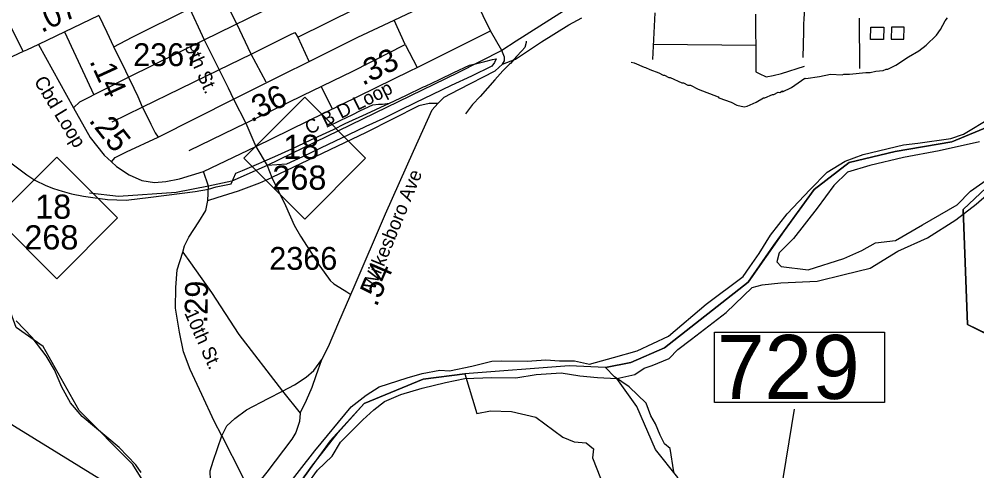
# Model space of a CAD drawing. Extents: x 1248224 to 1454986, y 825081 to 985870.
# Drawn here: x 1365233 to 1370470, y 881774 to 884244 of the extents above; entities that cross this region are included whole.
import ezdxf

# ---------------------------------------------------------------- set-up
doc = ezdxf.new("R2010")
doc.units = 0
for name, color, linetype in [('Exist Boundary Political City Limit New', 7, 'Continuous'), ('Exist Hydrographic Creek Single Shore', 7, 'Continuous'), ('Exist Hydrographic Island Shore', 7, 'Continuous'), ('Exist Hydrographic Misc Water Feature', 7, 'Continuous'), ('Exist Hydrographic River Shore', 7, 'Continuous'), ('Exist Railroad Mainline', 7, 'Continuous'), ('Exist Railroad Siding', 7, 'Continuous'), ('Exist Road Non-System Type 51', 7, 'Continuous'), ('Exist Road Non-System Type 51 Label', 7, 'Continuous'), ('Exist Road Primary NC Attributed', 7, 'Continuous'), ('Exist Road Primary NC Label', 7, 'Continuous'), ('Exist Road Primary NC Mileage Hundredths English Label', 7, 'Continuous'), ('Exist Road Primary NC Shield CELL', 7, 'Continuous'), ('Exist Road Primary NC Shield Number Label', 7, 'Continuous'), ('Exist Road Primary NC Structure Standard Bridge Number Label', 7, 'Continuous'), ('Exist Road Primary US Attributed', 7, 'Continuous'), ('Exist Road Primary US Mileage Hundredths English Label', 7, 'Continuous'), ('Exist Road Secondary Mileage Hundredths English Label', 7, 'Continuous'), ('Exist Road Secondary Structure Standard Bridge Number Label', 7, 'Continuous'), ('Exist Road Secondary Type 51 Attributed', 7, 'Continuous'), ('Exist Road Secondary Type 51 Label', 7, 'Continuous'), ('Exist Road Secondary Type 51 Number Label', 7, 'Continuous'), ('Map Preparation Boundary City Limit Buffer Line', 7, 'Continuous')]:
    doc.layers.add(name, color=color, linetype=linetype)

msp = doc.modelspace()

# ---------------------------------------------------------------- linework, layer by layer
at = {"layer": 'Exist Boundary Political City Limit New'}
for points in [[(1366075.4, 881455.7), (1365854.4, 881809), (1365561.2, 882103.4), (1365363.6, 882453.4), (1365216.2, 882557.8), (1365097.9, 882878.9), (1365031.6, 883088.4), (1364929.4, 883301.3), (1364815.1, 883388.3), (1364551.2, 883503.7), (1364397.7, 883590.8), (1364185, 883810.6), (1364038.3, 883766.2), (1364097.6, 883351.6), (1363777.9, 883331.2), (1363470.8, 883281.7), (1363150.7, 883237.4), (1362980, 883154.5), (1363254.9, 882691.1), (1364252.2, 881003.1)], [(1370556.9, 883665.3), (1370332.7, 883573.1), (1370022.7, 883520.9), (1369770.9, 883459.4), (1369580.6, 883312), (1369416, 883087.1), (1369219.1, 882805.7), (1368761.6, 882446.3), (1368577.2, 882366.9), (1368439, 882340), (1368240.5, 882348.9), (1367669.7, 882304.8), (1367442.1, 882276.4), (1367119.1, 882142.5), (1366934.2, 881938.3)], [(1368812.3, 881769.1), (1368792.6, 881896.6), (1368762.3, 881922.4), (1368737.9, 881969.2), (1368713.1, 882032.2), (1368686.5, 882075.7), (1368662.2, 882144), (1368568.2, 882233.5), (1368487.8, 882288.9), (1368439, 882340), (1368577.2, 882366.9), (1368761.6, 882446.3), (1369219.1, 882805.7), (1369360.5, 883008.9), (1369580.6, 883312), (1369770.9, 883459.4), (1370022.7, 883520.9), (1370332.7, 883573.1), (1370556.9, 883665.3)], [(1371342.8, 882128.6), (1370419, 882575.1), (1370394.7, 883202.3), (1370521.4, 883321.4)], [(1370521.4, 883321.4), (1370394.7, 883202.3), (1370419, 882575.1), (1371354.2, 882103.7)], [(1361867.7, 880238.2), (1362283.5, 880215.3), (1362324.2, 880324.7), (1362550.4, 880343), (1363116.3, 880487.6), (1364193.6, 880484.1), (1364411.8, 880694), (1364496.7, 880745.6), (1364460.3, 880924.7), (1364563.5, 880918.6), (1364808.3, 880985.5), (1365359.9, 881130.1), (1365572.2, 881157.4), (1365823.9, 881139.2), (1366057.5, 881169.6), (1366292.5, 881219.4), (1366547.4, 881400.7), (1366832.9, 881800), (1366977.1, 881984.8), (1367119.1, 882142.5), (1367442.1, 882276.4), (1367669.7, 882304.8)], [(1367669.7, 882304.8), (1367734.9, 882088.5), (1367811.2, 882101.8), (1367925.7, 882098), (1368058.7, 882068.1), (1368205.6, 881959.3), (1368268.6, 881932.6), (1368333.4, 881926.9), (1368373.5, 881894.4), (1368367.8, 881844.8), (1368518.5, 881461)], [(1366934.2, 881938.3), (1366832.9, 881800), (1366547.4, 881400.7)]]:
    msp.add_lwpolyline(points, dxfattribs=at)
at = {"layer": 'Exist Hydrographic Creek Single Shore'}
msp.add_lwpolyline([(1369100.5, 880556.9), (1369191.8, 880651), (1369199.1, 880697.6), (1369212.4, 880750.9), (1369202.1, 880831.4), (1369144.4, 881005.8), (1369114.9, 881111.6), (1368951.4, 881360.9), (1368871.4, 881520), (1368835.4, 881737.5), (1368713.4, 881891), (1368610.4, 882126.2), (1368500.8, 882279)], dxfattribs=at)
at = {"layer": 'Exist Hydrographic Island Shore'}
msp.add_lwpolyline([(1370484.4, 883572.6), (1370263.9, 883523.6), (1370067.9, 883486.8), (1369884.2, 883443.9), (1369761.7, 883407.1), (1369688.2, 883333.6), (1369596.3, 883211), (1369467.7, 883045.5), (1369388.1, 882965.8), (1369375.9, 882916.8), (1369400.4, 882892.3), (1369547.3, 882873.9), (1369743.3, 882935.2), (1369841.3, 882978.1), (1369914.8, 883021), (1370025, 883033.3), (1370172, 883119.1), (1370361.9, 883229.4), (1370435.4, 883302.9), (1370582.4, 883407.1)], dxfattribs=at)
at = {"layer": 'Exist Hydrographic Misc Water Feature'}
for points in [[(1368579.4, 884008.2), (1368595.4, 884005.7), (1368650.7, 883980.5), (1368658.7, 883980.3), (1368682.5, 883967.8), (1368730.1, 883950.7), (1368753.9, 883938.2), (1368761.9, 883938), (1368785.5, 883925.5), (1368793.5, 883925.3), (1368856.9, 883895.8), (1368864.9, 883895.6), (1368888.6, 883883.1), (1368904.6, 883882.7), (1368945.2, 883861.1), (1369055.2, 883819.2), (1369058.7, 883814.1), (1369126.5, 883789.6), (1369158.1, 883772.9), (1369198, 883764), (1369214.1, 883767.7), (1369262.6, 883790.5), (1369303.1, 883813.6), (1369311.1, 883813.4), (1369351.5, 883832.5), (1369359.5, 883832.3), (1369383.8, 883843.7), (1369391.8, 883843.5), (1369407.9, 883851.2), (1369407.9, 883847.2), (1369456.4, 883870.1), (1369529.5, 883920.4), (1369533.8, 883918.7), (1369609.6, 883930.6), (1369669.9, 883943.2), (1369733.9, 883939.7), (1369742, 883943.6), (1369774, 883942.8), (1369862.2, 883952.8), (1369886.2, 883952.2), (1369918.3, 883959.5), (1369958.4, 883962.6), (1369974.6, 883970.3), (1369982.6, 883970.1), (1370027.1, 883993), (1370095.7, 884038.1), (1370152.8, 884070.1), (1370193.5, 884101.2), (1370248.7, 884155.9), (1370271.4, 884187.4), (1370296.5, 884234.9), (1370308.9, 884250.6)], [(1369889.7, 884199.8), (1369961.3, 884199.8), (1369958.7, 884133.2), (1369887.8, 884132.7), (1369889.7, 884199.8)], [(1370002.8, 884200.3), (1370000.5, 884133.9), (1370070.2, 884134.5), (1370072.8, 884199.7), (1370002.8, 884200.3)]]:
    msp.add_lwpolyline(points, dxfattribs=at)
at = {"layer": 'Exist Hydrographic River Shore'}
for points in [[(1366598.1, 881561.6), (1366849.2, 881884.4), (1367049, 882124.9), (1367130.7, 882188.2), (1367202.1, 882233.2), (1367355.3, 882282.2), (1367436.4, 882306.1), (1367532.4, 882324.4), (1367585.4, 882320.4), (1367707.9, 882346.9), (1367818.2, 882373.5), (1367869.2, 882375.5), (1368010.1, 882373.5), (1368112.1, 882381.6), (1368187.7, 882375.5), (1368269.3, 882375.5), (1368352.2, 882357), (1368482.8, 882393.8), (1368611.5, 882430.6), (1368782.9, 882510.2), (1368989.1, 882685.9), (1369191.2, 882837.1), (1369229.2, 882889), (1369280.2, 882962.6), (1369341.5, 883062.7), (1369433.3, 883179.1), (1369557.8, 883311.9), (1369651.8, 883407.9), (1369749.7, 883467.2), (1369849.1, 883503.1), (1370069.6, 883556.3), (1370147.1, 883566.5), (1370326.8, 883591), (1370396.2, 883615.5), (1370547.3, 883705.4)], [(1368500.8, 882279), (1368598.7, 882301.5), (1368649.8, 882336.2), (1368694.7, 882350.5), (1368786.6, 882389.3), (1368835.5, 882438.3), (1368909, 882493.5), (1369098.9, 882640.6), (1369241.8, 882777.5), (1369296.1, 882791.2), (1369398.2, 882801.4), (1369596.2, 882811.6), (1369745.2, 882848.4), (1369886.1, 882883.1), (1370037.2, 882975), (1370200.5, 883048.6), (1370354.4, 883145.9), (1370466.7, 883231.7), (1370593.3, 883344)], [(1365901, 881765.7), (1365870.5, 881808.1), (1365778.9, 881901.5), (1365577.4, 882072), (1365512.9, 882146.7), (1365467.1, 882231.6), (1365426.4, 882326.7), (1365380.6, 882403), (1365304.3, 882503.2), (1365216.5, 882594.1)], [(1366812, 881704.6), (1366865, 881778.2), (1366944.7, 881853.7), (1366989.6, 881931.4), (1367111.5, 882052.6), (1367172.7, 882107.7), (1367229.9, 882152.7), (1367319.7, 882191.5), (1367436.1, 882226.2), (1367564.7, 882256.9), (1367670.8, 882279.3), (1367817.8, 882285.5), (1367948.5, 882283.4), (1368060.8, 882301.8), (1368197.5, 882310), (1368299.6, 882293.6), (1368394.6, 882285.1), (1368500.8, 882279)]]:
    msp.add_lwpolyline(points, dxfattribs=at)
at = {"layer": 'Exist Railroad Mainline'}
for points in [[(1368264.6, 884322.5), (1367951.4, 884123.8), (1367872, 884073)], [(1367872, 884073), (1367631.5, 883949.4), (1366589.5, 883442.8)], [(1366589.5, 883442.8), (1366395.4, 883358.9), (1366267.5, 883330.2)], [(1366267.5, 883330.2), (1366091.9, 883295.4), (1365776.4, 883273.3), (1365617.6, 883293.2)]]:
    msp.add_lwpolyline(points, dxfattribs=at)
at = {"layer": 'Exist Railroad Siding'}
for points in [[(1369526.8, 884315.8), (1369523.2, 884239.8), (1369522.8, 884221.9), (1369522, 884175.8), (1369519.1, 884033.8)], [(1368006, 884124.2), (1368005.8, 884116.2), (1367997.2, 884088.4), (1367980.9, 884070.7), (1367952.2, 884039.2), (1367919.5, 884001.9), (1367914.4, 883996.8)], [(1367820.8, 884022.5), (1367841.9, 884027.4), (1367831.5, 884007.6), (1367817.1, 883985.9), (1367705.9, 883932.1), (1367594.8, 883880.3), (1367493.8, 883832.3), (1367398.8, 883786.2), (1367311.9, 883743.9), (1367221, 883699.7), (1367128.1, 883657.5), (1367033.1, 883611.4), (1366883.6, 883540.4), (1366782.5, 883490.4), (1366695.6, 883450.1), (1366589.5, 883442.8)], [(1367258.7, 883785), (1367347.6, 883827.2), (1367444.6, 883873.3), (1367455.1, 883878.2), (1367531.4, 883913.6), (1367610.3, 883952), (1367695.1, 883992.4), (1367735.3, 884001.6), (1367779.6, 884012.7), (1367820.8, 884022.5)], [(1367914.4, 883996.8), (1367878.6, 883960.7), (1367864, 883944.8)], [(1367864, 883944.8), (1367833.6, 883911.5), (1367794.7, 883866.3), (1367753.7, 883821.1), (1367712.8, 883777.9), (1367673.8, 883726.6)], [(1364938.3, 883835.6), (1364974.7, 883754.9), (1365024.8, 883661.8), (1365065.4, 883590.9), (1365100.5, 883544.2), (1365165.2, 883474.9), (1365275.6, 883392.6), (1365319, 883363.7), (1365378.5, 883334.5), (1365420.2, 883317.6), (1365467.9, 883302.7), (1365519.7, 883289.6), (1365585.4, 883276.3), (1365636.4, 883269.1), (1365715.7, 883258.2), (1365818.9, 883255), (1365953.7, 883269.9), (1366195.7, 883301.8), (1366267.8, 883314.6)], [(1366267.8, 883314.6), (1366310, 883326.6), (1366391.5, 883344), (1366418.5, 883401.6), (1366454.8, 883416.9), (1366543.6, 883455.2), (1366576.3, 883469.6), (1366630.5, 883493.4), (1366723.4, 883535.6), (1366828.4, 883583.5), (1366951.6, 883641.1), (1367016.3, 883673.8), (1367131.4, 883725.5), (1367184, 883750.5), (1367258.7, 883785)], [(1366917.9, 883655.8), (1366992.7, 883692.3), (1367053.3, 883721.1), (1367099.8, 883744.2), (1367166.4, 883774.8), (1367198.5, 883778.2), (1367220.6, 883779.8), (1367258.7, 883785)]]:
    msp.add_lwpolyline(points, dxfattribs=at)
at = {"layer": 'Exist Road Non-System Type 51'}
for p, q in [((1366756.2, 884144.8), (1367077.1, 884304.3)), ((1368708.3, 884278.4), (1368695.3, 884024)), ((1369826.2, 884248.8), (1369827.3, 883973.8)), ((1365480.8, 884173.9), (1365641.1, 883830.8)), ((1368700, 884106.1), (1369262.9, 884100.9)), ((1366946.4, 883753.1), (1366885.2, 883875.6))]:
    msp.add_line(p, q, dxfattribs=at)
for points in [[(1366584.2, 883899.3), (1366500.8, 884053), (1366423.9, 884218.5), (1366340.4, 884382.2), (1366258.6, 884553.9)], [(1365750.2, 884092), (1365850.9, 884144.9), (1366166.4, 884301.9), (1366340.4, 884382.2), (1366517.8, 884470.9), (1366582.3, 884499.3)], [(1366077.3, 884471.1), (1366155.5, 884323.7), (1366244.2, 884130.9)], [(1366244.2, 884130.9), (1366646.8, 884327.5)], [(1369259.1, 884270.7), (1369261.6, 883997.1), (1369261.6, 883956.2), (1369279.5, 883946), (1369317.8, 883928.1), (1369356.1, 883935.8), (1369402.1, 883946), (1369527.3, 883986.9)], [(1365174.5, 884225), (1365255.1, 884067.1)], [(1367344.6, 884104.9), (1367284.1, 884238.7)], [(1367876, 883996.8), (1367947, 884025.3), (1368090, 884119.9), (1368238.2, 884211.9), (1368309.7, 884250.3)], [(1365741.8, 883682.6), (1365905.5, 883762.8), (1366325.1, 883967.6), (1366500.8, 884053), (1366712.3, 884158.8), (1366740.9, 884170.4), (1366756.2, 884144.8), (1366817.6, 884013.4)], [(1365831.5, 883925.8), (1366244.2, 884130.9)], [(1366244.2, 884130.9), (1366375.2, 883868.6), (1366404.2, 883806.4)], [(1366473.1, 883675.3), (1366781.4, 883827), (1367057.8, 883959.5), (1367344.6, 884104.9)], [(1367344.6, 884104.9), (1367410.1, 883979.6)], [(1365529.5, 883758.6), (1365564.9, 883791.6), (1365831.5, 883925.8)], [(1366404.2, 883806.4), (1366473.1, 883675.3)], [(1367523.1, 883782.6), (1367474.9, 883782.3), (1367418.7, 883769.5), (1367130, 883623.8), (1366615.3, 883378.7)], [(1366473.1, 883675.3), (1366160.4, 883523.7)], [(1366473.1, 883675.3), (1366526.8, 883548.2)], [(1365738.2, 883463.1), (1365758.6, 883486.9), (1365820.8, 883519.3), (1365992.2, 883598.8)], [(1366526.8, 883548.2), (1366589.5, 883442.8)], [(1366589.5, 883442.8), (1366615.3, 883378.7)], [(1366264.5, 883253.1), (1366315.6, 883269.3), (1366433.1, 883305.1), (1366548.1, 883348.5), (1366615.3, 883378.7)], [(1366615.3, 883378.7), (1366689.6, 883224.1), (1366735.9, 883118), (1366771.7, 883056.7), (1366877.7, 882893.9), (1366934.4, 882814.7), (1366953.8, 882796.7), (1366986.7, 882775.8), (1367025.5, 882753.4), (1367046.4, 882738.4)], [(1366127.8, 882970.5), (1366169.1, 882911.9), (1366285.4, 882749), (1366435, 882519.5), (1366673.2, 882210.7)], [(1366769.6, 882089.9), (1366803.9, 882160.8), (1366834.9, 882231.8), (1366857.1, 882296.1), (1366888.4, 882383.4)], [(1366673.2, 882210.7), (1366769.6, 882089.9)], [(1366769.6, 882089.9), (1366765.1, 882043.3), (1366745.2, 881983.4), (1366724.2, 881947.6), (1366587.9, 881768), (1366502.6, 881663.8)], [(1366341.8, 881965.8), (1366451.7, 881746.8), (1366509.3, 881623.7), (1366656.5, 881318.5), (1366718.5, 881187.6), (1366819.2, 880978.6), (1366854.6, 880911.8)]]:
    msp.add_lwpolyline(points, dxfattribs=at)
at = {"layer": 'Exist Road Primary NC Attributed'}
for points in [[(1367809.9, 884179.5), (1367687.5, 884431.2)], [(1366241.5, 883410.5), (1366526.8, 883548.2), (1367371.8, 883961), (1367410.1, 883979.6), (1367809.9, 884179.5)], [(1365338.1, 884104.4), (1365529.5, 883758.6), (1365620.6, 883596.6), (1365697.4, 883499.3), (1365738.2, 883463.1), (1365765.3, 883438.6), (1365833.7, 883392.2), (1365903.2, 883361.3), (1365973.7, 883350.3), (1366034.4, 883356.9), (1366109.4, 883370.1), (1366241.5, 883410.5)], [(1366267.5, 883330.2), (1366241.5, 883410.5)], [(1366341.8, 881965.8), (1366300, 882046.7), (1366231.6, 882192.4), (1366167.6, 882329.3), (1366132.3, 882424.2), (1366110.3, 882532.4), (1366088.1, 882663.6), (1366090.3, 882776.2), (1366096.9, 882873.3), (1366127.8, 882970.5), (1366136.6, 883003.6), (1366160.8, 883052.2), (1366216, 883136.1), (1366253.5, 883197.9), (1366264.5, 883253.1), (1366267.5, 883330.2)], [(1366436.3, 881294.3), (1366308.6, 881556.1), (1366282.1, 881642.2), (1366279.9, 881723.9), (1366277.7, 881774.7), (1366293.2, 881827.6), (1366341.8, 881965.8)]]:
    msp.add_lwpolyline(points, dxfattribs=at)
at = {"layer": 'Exist Road Primary NC Shield CELL'}
for points in [[(1366461.2, 883483.4), (1366794.2, 883816.4), (1367127.2, 883483.4), (1366794.2, 883150.4)], [(1365105.1, 883156.9), (1365438.1, 883489.9), (1365771.1, 883156.9), (1365438.1, 882823.9)]]:
    msp.add_lwpolyline(points, close=True, dxfattribs=at)
at = {"layer": 'Exist Road Primary NC Structure Standard Bridge Number Label'}
msp.add_lwpolyline([(1366153.6, 881433.8), (1364962.7, 882166.7), (1364156.5, 882771.3)], dxfattribs=at)
at = {"layer": 'Exist Road Primary US Attributed'}
for points in [[(1365669.4, 884264.4), (1365338.1, 884104.4)], [(1365338.1, 884104.4), (1365272.8, 884074.3), (1365255.1, 884067.1), (1365105, 883998.3), (1364956.7, 883957.7), (1364835.9, 883925.2)]]:
    msp.add_lwpolyline(points, dxfattribs=at)
at = {"layer": 'Exist Road Secondary Structure Standard Bridge Number Label'}
msp.add_line((1369253.8, 880778.9), (1369472.9, 882111.5), dxfattribs=at)
msp.add_lwpolyline([(1369035.8, 882531.7), (1369964.8, 882531.7), (1369964.8, 882147.6), (1369035.8, 882147.6)], close=True, dxfattribs=at)
at = {"layer": 'Exist Road Secondary Type 51 Attributed'}
for points in [[(1365992.2, 883598.8), (1366404.2, 883806.4), (1367085.7, 884144.8), (1367284.1, 884238.7), (1367687.5, 884431.2)], [(1365669.4, 884264.4), (1365711.5, 884172.3), (1365747.9, 884093.5), (1365776.8, 884036.9), (1365798, 883996.5), (1365815.3, 883962.1), (1365831.5, 883925.8), (1365859.5, 883867.2), (1365882.5, 883820.7), (1365905.4, 883764.2), (1365934.3, 883707.6), (1365953.6, 883669.1), (1365976.6, 883622.7), (1365992.2, 883598.8)], [(1367872, 884073), (1367809.9, 884179.5)], [(1366341.8, 881965.8), (1366367.8, 882021.3), (1366411.9, 882061.1), (1366475.9, 882107.4), (1366595, 882169.2), (1366673.2, 882210.7), (1366738.4, 882244.3), (1366802.4, 882286.2), (1366844.3, 882323.8), (1366888.4, 882383.4), (1366923.7, 882454), (1366981.1, 882586.5), (1367064.9, 882780.8), (1367236.5, 883179), (1367388.8, 883521.2), (1367492.2, 883747.3), (1367523.1, 883782.6), (1367556.2, 883818), (1367637.8, 883859.9), (1367836.3, 883961.5), (1367876, 883996.8), (1367886, 884016.1), (1367887.1, 884036.5), (1367872, 884073)]]:
    msp.add_lwpolyline(points, dxfattribs=at)
at = {"layer": 'Map Preparation Boundary City Limit Buffer Line'}
for points in [[(1366075.4, 881455.7), (1365854.4, 881809), (1365561.2, 882103.4), (1365363.6, 882453.4), (1365216.2, 882557.8), (1365097.9, 882878.9), (1365031.6, 883088.4), (1364929.4, 883301.3), (1364815.1, 883388.3), (1364551.2, 883503.7), (1364397.7, 883590.8), (1364185, 883810.6), (1364038.3, 883766.2), (1364097.6, 883351.6), (1363777.9, 883331.2), (1363470.8, 883281.7), (1363150.7, 883237.4), (1362980, 883154.5), (1363254.9, 882691.1), (1364252.2, 881003.1)], [(1370556.9, 883665.3), (1370332.7, 883573.1), (1370022.7, 883520.9), (1369770.9, 883459.4), (1369580.6, 883312), (1369416, 883087.1), (1369219.1, 882805.7), (1368761.6, 882446.3), (1368577.2, 882366.9), (1368439, 882340), (1368240.5, 882348.9), (1367669.7, 882304.8), (1367442.1, 882276.4), (1367119.1, 882142.5), (1366934.2, 881938.3)], [(1368812.3, 881769.1), (1368792.6, 881896.6), (1368762.3, 881922.4), (1368737.9, 881969.2), (1368713.1, 882032.2), (1368686.5, 882075.7), (1368662.2, 882144), (1368568.2, 882233.5), (1368487.8, 882288.9), (1368439, 882340), (1368577.2, 882366.9), (1368761.6, 882446.3), (1369219.1, 882805.7), (1369360.5, 883008.9), (1369580.6, 883312), (1369770.9, 883459.4), (1370022.7, 883520.9), (1370332.7, 883573.1), (1370556.9, 883665.3)], [(1371342.8, 882128.6), (1370419, 882575.1), (1370394.7, 883202.3), (1370521.4, 883321.4)], [(1370521.4, 883321.4), (1370394.7, 883202.3), (1370419, 882575.1), (1371354.2, 882103.7)], [(1361867.7, 880238.2), (1362283.5, 880215.3), (1362324.2, 880324.7), (1362550.4, 880343), (1363116.3, 880487.6), (1364193.6, 880484.1), (1364411.8, 880694), (1364496.7, 880745.6), (1364460.3, 880924.7), (1364563.5, 880918.6), (1364808.3, 880985.5), (1365359.9, 881130.1), (1365572.2, 881157.4), (1365823.9, 881139.2), (1366057.5, 881169.6), (1366292.5, 881219.4), (1366547.4, 881400.7), (1366832.9, 881800), (1366977.1, 881984.8), (1367119.1, 882142.5), (1367442.1, 882276.4), (1367669.7, 882304.8)], [(1367669.7, 882304.8), (1367734.9, 882088.5), (1367811.2, 882101.8), (1367925.7, 882098), (1368058.7, 882068.1), (1368205.6, 881959.3), (1368268.6, 881932.6), (1368333.4, 881926.9), (1368373.5, 881894.4), (1368367.8, 881844.8), (1368518.5, 881461)], [(1366934.2, 881938.3), (1366832.9, 881800), (1366547.4, 881400.7)]]:
    msp.add_lwpolyline(points, dxfattribs=at)

# ---------------------------------------------------------------- texts
at = {"layer": 'Exist Road Non-System Type 51 Label'}
msp.add_text('9th St.', height=75, rotation=293.9409, dxfattribs=at).set_placement((1366135.7, 884093.4))
at = {"layer": 'Exist Road Primary NC Label'}
for s, rotation, p in [('Cbd Loop', 301.3657, (1365311.6, 883904.5)), ('C B D Loop', 26.6776, (1366818.9, 883610.2))]:
    msp.add_text(s, height=75, rotation=rotation, dxfattribs=at).set_placement(p)
at = {"layer": 'Exist Road Primary NC Mileage Hundredths English Label'}
for s, rotation, p in [('.33', 26.0355, (1367111, 883878.5)), ('.25', 308.3461, (1365610.4, 883688.7)), ('.29', 88.8778, (1366261.7, 882580.3))]:
    msp.add_text(s, height=125, rotation=rotation, dxfattribs=at).set_placement(p)
at = {"layer": 'Exist Road Primary NC Shield Number Label'}
for s, p in [('18', (1366676.7, 883479.1)), ('268', (1366617.2, 883311)), ('18', (1365320.6, 883152.6)), ('268', (1365261.1, 882984.5))]:
    msp.add_text(s, height=132.5, dxfattribs=at).set_placement(p)
at = {"layer": 'Exist Road Primary US Mileage Hundredths English Label'}
msp.add_text('.07', height=125, rotation=25.7804, dxfattribs=at).set_placement((1365355.8, 884167.5))
at = {"layer": 'Exist Road Secondary Mileage Hundredths English Label'}
for s, rotation, p in [('.14', 294.6415, (1365615.2, 884014.4)), ('.36', 26.5334, (1366502, 883677.2)), ('.54', 66.6835, (1367187.4, 882666.7))]:
    msp.add_text(s, height=125, rotation=rotation, dxfattribs=at).set_placement(p)
at = {"layer": 'Exist Road Secondary Structure Standard Bridge Number Label'}
msp.add_text('729', height=350, dxfattribs=at).set_placement((1369048.3, 882167.4))
at = {"layer": 'Exist Road Secondary Type 51 Label'}
for s, rotation, p in [('Wilkesboro Ave', 67.7201, (1367174.3, 882757.7)), ('10th St.', 293.9409, (1366135, 882637.6))]:
    msp.add_text(s, height=75, rotation=rotation, dxfattribs=at).set_placement(p)
at = {"layer": 'Exist Road Secondary Type 51 Number Label'}
for s, p in [('2367', (1365856.5, 883986.9)), ('2366', (1366600.7, 882873.3))]:
    msp.add_text(s, height=125, dxfattribs=at).set_placement(p)

doc.saveas('drawing.dxf')
